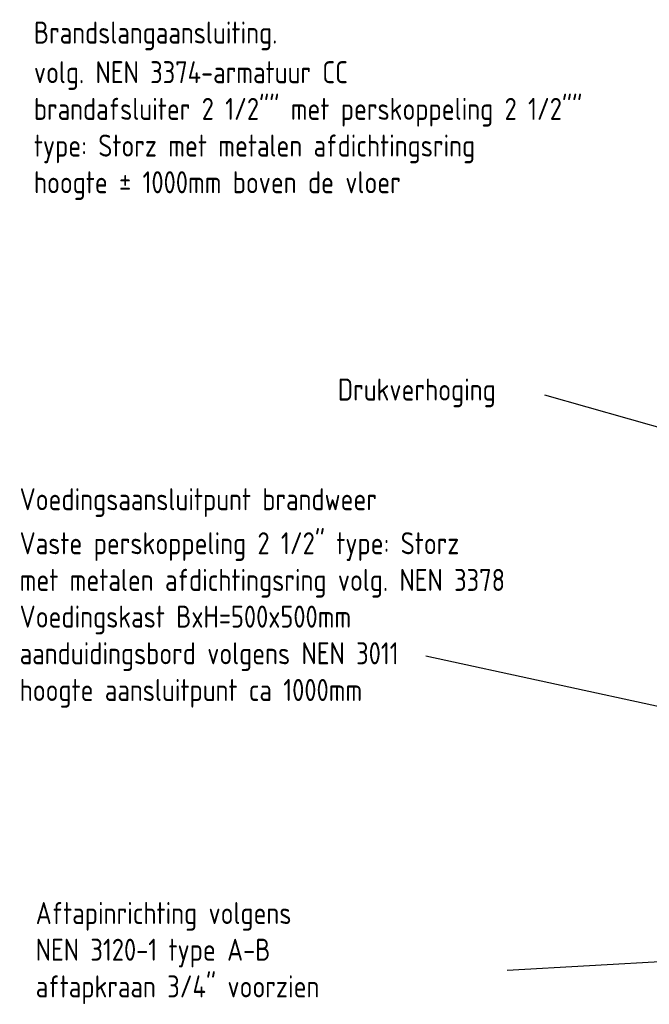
# Model space of a CAD drawing. Extents: x -132501 to 411300, y -42818 to 427495.
# Tile 270 of 330: x 192579 to 196155, y 214856 to 220448. Entities that reach past the tile are written whole.
import ezdxf

# ---------------------------------------------------------------- set-up
doc = ezdxf.new("R2010")
doc.units = 0
doc.header["$LTSCALE"] = 50
doc.linetypes.add('DASHDOT', pattern=[300, 250, -25, 0, -25])
doc.layers.add('53WA', color=3, linetype='DASHDOT')
doc.styles.add('ISO25', font='ISO', dxfattribs={"width": 0.9, "height": 125})

msp = doc.modelspace()

# ---------------------------------------------------------------- linework, layer by layer
at = {"layer": '53WA', "color": 1, "linetype": 'Continuous'}
for p, q in [((197447.7918, 217781.5598), (195561.8312, 218315.0172)), ((197558.7906, 216254.1283), (194885.7953, 216833.9844)), ((200424.2696, 215336.7846), (195347.9976, 215047.7442))]:
    msp.add_line(p, q, dxfattribs=at)

# ---------------------------------------------------------------- texts
at = {"layer": '53WA', "color": 2, "linetype": 'Continuous', "style": 'ISO25', "width": 0.9}
for s, p in [('Brandslangaansluiting.', (192659.8481, 220311.7846)), ('volg. NEN 3374-armatuur CC', (192659.8481, 220086.7846)), ('brandafsluiter 2 1/2"" met perskoppeling 2 1/2""', (192659.8481, 219878.4513)), ('type: Storz met metalen afdichtingsring', (192659.8481, 219670.118)), ('hoogte %%p 1000mm boven de vloer', (192659.8481, 219461.7846)), ('Voedingsaansluitpunt brandweer', (192578.9283, 217661.7846)), ('Vaste perskoppeling 2 1/2" type: Storz', (192578.9283, 217411.7846)), ('met metalen afdichtingsring volg. NEN 3378', (192578.9283, 217203.4513)), ('Voedingskast BxH=500x500mm', (192578.9283, 216995.118)), ('aanduidingsbord volgens NEN 3011', (192578.9283, 216786.7846)), ('hoogte aansluitpunt ca 1000mm', (192578.9283, 216578.4513)), ('Aftapinrichting volgens', (192670.1459, 215311.7846)), ('NEN 3120-1 type A-B', (192670.1459, 215103.4513)), ('aftapkraan 3/4" voorzien', (192670.1459, 214895.118))]:
    msp.add_text(s, height=125, dxfattribs=at).set_placement(p)
at = {"layer": '53WA', "color": 2, "linetype": 'DASHDOT', "style": 'ISO25', "width": 0.9}
msp.add_text('Drukverhoging', height=125, dxfattribs=at).set_placement((194385.7159, 218284.4956))

doc.saveas('drawing.dxf')
